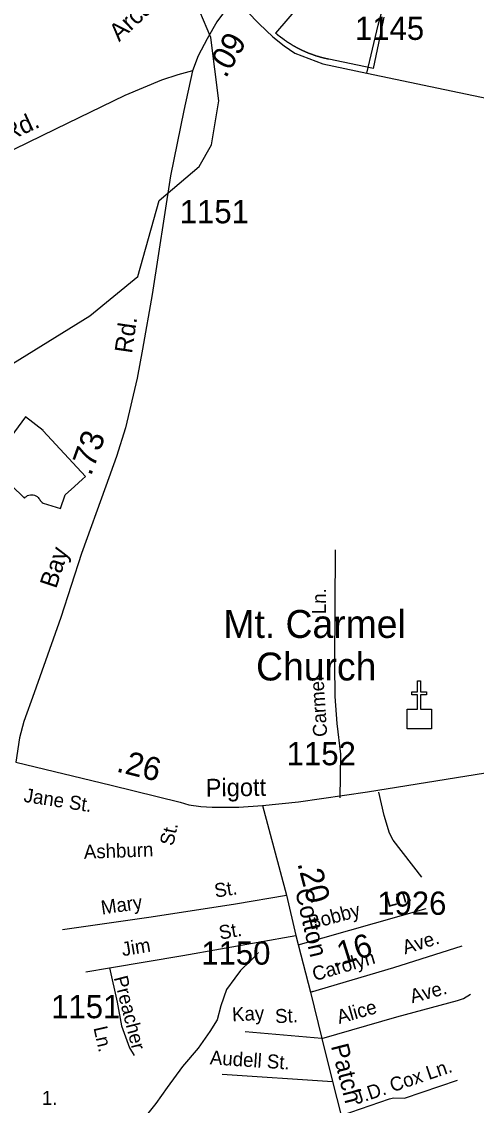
# Model space of a CAD drawing. Extents: x 2104537 to 2336408, y 34176 to 229611.
# Drawn here: x 2185048 to 2187492, y 62451 to 68278 of the extents above; entities that cross this region are included whole.
import ezdxf

# ---------------------------------------------------------------- set-up
doc = ezdxf.new("R2010")
doc.units = 0
for name, color, linetype in [('Exist Boundary Political City Limit New', 7, 'Continuous'), ('Exist Cultural Church CELL', 7, 'Continuous'), ('Exist Cultural Church Label', 7, 'Continuous'), ('Exist Hydrographic Creek Single Shore', 7, 'Continuous'), ('Exist Hydrographic Misc Water Feature', 7, 'Continuous'), ('Exist Road Non-System Type 51', 7, 'Continuous'), ('Exist Road Non-System Type 51 Label', 7, 'Continuous'), ('Exist Road Secondary Mileage Hundredths English Label', 7, 'Continuous'), ('Exist Road Secondary Type 51 Attributed', 7, 'Continuous'), ('Exist Road Secondary Type 51 Label', 7, 'Continuous'), ('Exist Road Secondary Type 51 Number Label', 7, 'Continuous'), ('Map Preparation Boundary City Limit Buffer Line', 7, 'Continuous')]:
    doc.layers.add(name, color=color, linetype=linetype)

msp = doc.modelspace()

# ---------------------------------------------------------------- linework, layer by layer
at = {"layer": 'Exist Boundary Political City Limit New'}
for points in [[(2186572.2, 68115.8), (2186570.2, 68116.6), (2186568.5, 68117.4), (2186566.8, 68118.2), (2186564.8, 68119), (2186563, 68119.9), (2186561.2, 68120.7), (2186559.5, 68121.5), (2186557.5, 68122.4), (2186555.8, 68123.2), (2186554, 68124.1), (2186552.2, 68125), (2186550.2, 68125.8), (2186548.5, 68126.7), (2186546.8, 68127.6), (2186545, 68128.5), (2186543.2, 68129.4), (2186541.5, 68130.3), (2186539.5, 68131.2), (2186537.8, 68132.1), (2186536, 68133), (2186534.2, 68133.9), (2186532.5, 68134.9), (2186530.8, 68135.8), (2186529, 68136.7), (2186527.2, 68137.7), (2186525.5, 68138.6), (2186523.8, 68139.6), (2186522, 68140.5), (2186520.2, 68141.5), (2186518.5, 68142.5), (2186516.8, 68143.5), (2186515, 68144.4), (2186513.2, 68145.4), (2186511.5, 68146.4), (2186509.8, 68147.4), (2186508, 68148.4), (2186506.2, 68149.5), (2186504.5, 68150.5), (2186502.8, 68151.5), (2186501.2, 68152.5), (2186499.5, 68153.5), (2186497.8, 68154.6), (2186496, 68155.6), (2186494.2, 68156.7), (2186492.5, 68157.7), (2186491, 68158.8), (2186489.2, 68159.9), (2186487.5, 68160.9), (2186485.8, 68162), (2186484.2, 68163.1), (2186482.5, 68164.2), (2186480.8, 68165.3), (2186479.2, 68166.4), (2186477.5, 68167.5), (2186475.8, 68168.6), (2186474.2, 68169.7), (2186472.5, 68170.8), (2186470.8, 68172), (2186469.2, 68173.1), (2186467.5, 68174.2), (2186466, 68175.4), (2186464.2, 68176.5), (2186462.8, 68177.7), (2186461, 68178.8), (2186459.5, 68180), (2186432, 68200.2), (2186430.2, 68201.5), (2186428.8, 68202.8), (2186427.2, 68204.1), (2186425.8, 68205.4), (2186424.2, 68206.7), (2186422.8, 68208.1), (2186421.2, 68209.4), (2186419.8, 68210.7), (2186418.2, 68212), (2186416.8, 68213.3), (2186416, 68213.9), (2186415.2, 68214.5), (2186414.2, 68215.4), (2186558, 68381.6)], [(2186994.2, 68301.4), (2186966, 68162), (2186938.5, 68026.3), (2186930.5, 68027.9), (2186699.8, 68075.3), (2186697.8, 68075.7), (2186695.8, 68076.1), (2186693.8, 68076.5), (2186691.8, 68077), (2186689.8, 68077.4), (2186688, 68077.8), (2186686, 68078.3), (2186684, 68078.7), (2186682, 68079.1), (2186680, 68079.6), (2186678.2, 68080.1), (2186676.2, 68080.5), (2186674.2, 68081), (2186672.2, 68081.5), (2186670.5, 68082), (2186668.5, 68082.5), (2186666.5, 68083), (2186664.5, 68083.5), (2186662.8, 68084), (2186660.8, 68084.5), (2186658.8, 68085), (2186656.8, 68085.6), (2186655, 68086.1), (2186653, 68086.7), (2186651, 68087.2), (2186649.2, 68087.8), (2186647.2, 68088.3), (2186645.2, 68088.9), (2186643.5, 68089.5), (2186641.5, 68090), (2186639.5, 68090.6), (2186637.8, 68091.2), (2186635.8, 68091.8), (2186633.8, 68092.4), (2186632, 68093), (2186630, 68093.7), (2186628.2, 68094.3), (2186626.2, 68094.9), (2186624.2, 68095.6), (2186622.5, 68096.2), (2186620.5, 68096.8), (2186618.8, 68097.5), (2186616.8, 68098.1), (2186615, 68098.8), (2186613, 68099.5), (2186611.2, 68100.2), (2186609.2, 68100.8), (2186607.2, 68101.5), (2186605.5, 68102.2), (2186603.5, 68102.9), (2186601.8, 68103.6), (2186600, 68104.4), (2186598, 68105.1), (2186596.2, 68105.8), (2186594.2, 68106.5), (2186592.5, 68107.3), (2186590.5, 68108), (2186588.8, 68108.8), (2186586.8, 68109.5), (2186585, 68110.3), (2186583.2, 68111), (2186581.2, 68111.8), (2186579.5, 68112.6), (2186577.8, 68113.4), (2186575.8, 68114.2), (2186574, 68115), (2186572.2, 68115.8)], [(2184991.8, 65785.2), (2185062.2, 65715.2), (2185067.2, 65720.8), (2185073.2, 65725.4), (2185080, 65729.2), (2185087, 65731.8), (2185094.5, 65733.4), (2185102, 65733.8), (2185109.5, 65733.1), (2185117.2, 65731.1), (2185124, 65728.2), (2185130.5, 65724.3), (2185136, 65719.6), (2185141, 65714), (2185145, 65707.8), (2185147.2, 65703.1), (2185151.8, 65697.5), (2185157.2, 65692.7), (2185163.2, 65688.7), (2185256.8, 65660.6), (2185282, 65732.9), (2185331.5, 65778.3), (2185374.5, 65817.5), (2185391.5, 65832.8), (2185163.8, 66078.3), (2185163, 66078.8), (2185067.8, 66152.7), (2184989, 66045.4)]]:
    msp.add_lwpolyline(points, dxfattribs=at)
at = {"layer": 'Exist Cultural Church CELL'}
msp.add_lwpolyline([(2187119.9, 64581.7), (2187176.8, 64581.8), (2187176.8, 64657.9), (2187144.8, 64657.9), (2187144.8, 64673.9), (2187176.8, 64673.9), (2187176.8, 64734), (2187192.8, 64734), (2187192.8, 64673.9), (2187224.8, 64673.9), (2187224.8, 64657.9), (2187192.8, 64657.9), (2187192.8, 64581.8), (2187250.5, 64581.7), (2187250.5, 64475.2), (2187119.9, 64475.2)], close=True, dxfattribs=at)
at = {"layer": 'Exist Hydrographic Creek Single Shore'}
msp.add_lwpolyline([(2186321.9, 63273.3), (2186279.7, 63229.4), (2186223.9, 63176.9), (2186193.7, 63135.5), (2186148.4, 63073.5), (2186118.1, 62986), (2186099.4, 62911.1), (2186060.1, 62847.3), (2185995.9, 62758.4), (2185912, 62660.6), (2185829.2, 62546.9), (2185768.9, 62460.1), (2185719.3, 62397.9), (2185674.1, 62337.8), (2185672.5, 62316)], dxfattribs=at)
at = {"layer": 'Exist Hydrographic Misc Water Feature'}
msp.add_lwpolyline([(2182559.6, 64740.4), (2182699.5, 65108.4), (2182815.5, 65191.5), (2183140.5, 65218), (2183247.6, 65409.5), (2183338.6, 65509.5), (2183954.6, 65714.1), (2184219.5, 65866.5), (2184584.5, 66184.3), (2185414.6, 66696.5), (2185671.5, 66908.1), (2185786.5, 67316), (2185930.7, 67438.5), (2186001.6, 67498.9), (2186067.6, 67615.7), (2186108.7, 67851.1), (2186064.6, 68193.2), (2186005.5, 68332.1), (2186004.5, 68466.6)], dxfattribs=at)
at = {"layer": 'Exist Road Non-System Type 51'}
for p, q in [((2186600, 63060.3), (2186614.3, 63064.5)), ((2186126, 62618), (2186718.4, 62579))]:
    msp.add_line(p, q, dxfattribs=at)
for points in [[(2186903.7, 68001.1), (2186963.8, 68259.5), (2186993, 68363.9)], [(2186760.9, 64103.8), (2186763.5, 64339.4), (2186743.4, 64503.8), (2186734.1, 64649.7), (2186731.2, 64823.6), (2186734.8, 65437.7)], [(2187198.9, 63677.4), (2187044.9, 63876.3), (2187024.7, 63914), (2186997.6, 64009.7), (2186968.6, 64135.6)], [(2185266.9, 63396.7), (2185744.3, 63464.6), (2186197.8, 63534.6), (2186471.6, 63581.2)], [(2186534.3, 63314.4), (2187221.9, 63510.3)], [(2185520.7, 63190.9), (2185914.2, 63256.3), (2186521.6, 63363.4)], [(2185392.8, 63169.6), (2185520.7, 63190.9)], [(2185520.7, 63190.9), (2185561.8, 63006), (2185584.5, 62878.5), (2185627.8, 62760.1), (2185652.8, 62719.1)], [(2186662.5, 62810.4), (2187065.3, 62926.4), (2187390.5, 63014.9), (2187422.6, 63025.4), (2187460.4, 63049.7)], [(2186662.5, 62810.4), (2186248.6, 62846.6)], [(2186766.1, 62397.3), (2187025.3, 62485.9), (2187046.8, 62491.7), (2187105.2, 62490.5), (2187390.5, 62587.1)]]:
    msp.add_lwpolyline(points, dxfattribs=at)
at = {"layer": 'Exist Road Secondary Type 51 Attributed'}
for points in [[(2186197.2, 68413.4), (2186097.8, 68277), (2186044.7, 68184.5), (2185996.2, 68094.4), (2185966.1, 68013.2)], [(2186197.2, 68413.4), (2186259.6, 68332.5), (2186324.3, 68265.4), (2186398.3, 68196.1), (2186458.3, 68147.5), (2186516.1, 68108.2), (2186666.3, 68050.4), (2186903.7, 68001.1), (2187973.5, 67777), (2188321.1, 67714.5), (2188501.3, 67679.2), (2188581.9, 67656.5), (2188710.4, 67606.1), (2188938.4, 67493.9), (2189128.5, 67391.6), (2189238.3, 67323.7), (2189303.8, 67258.2), (2189359.2, 67201.5), (2189449.2, 67057.6), (2189487.7, 66962.1), (2189529.2, 66816.3)], [(2185966.1, 68013.2), (2185887.5, 67992.4), (2185799.7, 67962.4), (2185603.3, 67881.4), (2185228.9, 67698.8), (2184857.8, 67518.4)], [(2185966.1, 68013.2), (2185919.9, 67800.5), (2185848.5, 67449.1), (2185749, 66810.4), (2185697.1, 66515.9), (2185668.1, 66360.4), (2185606.8, 66094.3), (2185558.3, 65939.4), (2185500.2, 65779.7), (2185369.6, 65418.9), (2185257.7, 65074), (2185114.7, 64669.6), (2185058.7, 64514.1), (2185035.9, 64427), (2185016, 64295.5)], [(2186343.3, 64064.1), (2186536, 64082.7), (2186907.1, 64136.7), (2187541.4, 64238.3), (2188045.7, 64312.9), (2188348.4, 64354.4), (2188458.2, 64360.6), (2188559.8, 64358.6), (2188688.3, 64354.4), (2188935, 64325.4), (2189103.5, 64294.2), (2189416.1, 64252.8)], [(2185016, 64295.5), (2185528.6, 64171.9), (2185899.7, 64080.7), (2185947.3, 64066.2), (2186011.6, 64057.9), (2186071.7, 64053.7), (2186214.7, 64053.7), (2186343.3, 64064.1)], [(2186343.3, 64064.1), (2186471.6, 63581.2), (2186521.6, 63363.4), (2186600, 63060.3)], [(2186600.3, 63059.3), (2187048.8, 63193.1), (2187415.9, 63308.4)], [(2186600, 63060.3), (2186662.5, 62810.4), (2186718.4, 62579), (2186766.1, 62397.3)]]:
    msp.add_lwpolyline(points, dxfattribs=at)
at = {"layer": 'Map Preparation Boundary City Limit Buffer Line'}
for points in [[(2186572.2, 68115.8), (2186570.2, 68116.6), (2186568.5, 68117.4), (2186566.8, 68118.2), (2186564.8, 68119), (2186563, 68119.9), (2186561.2, 68120.7), (2186559.5, 68121.5), (2186557.5, 68122.4), (2186555.8, 68123.2), (2186554, 68124.1), (2186552.2, 68125), (2186550.2, 68125.8), (2186548.5, 68126.7), (2186546.8, 68127.6), (2186545, 68128.5), (2186543.2, 68129.4), (2186541.5, 68130.3), (2186539.5, 68131.2), (2186537.8, 68132.1), (2186536, 68133), (2186534.2, 68133.9), (2186532.5, 68134.9), (2186530.8, 68135.8), (2186529, 68136.7), (2186527.2, 68137.7), (2186525.5, 68138.6), (2186523.8, 68139.6), (2186522, 68140.5), (2186520.2, 68141.5), (2186518.5, 68142.5), (2186516.8, 68143.5), (2186515, 68144.4), (2186513.2, 68145.4), (2186511.5, 68146.4), (2186509.8, 68147.4), (2186508, 68148.4), (2186506.2, 68149.5), (2186504.5, 68150.5), (2186502.8, 68151.5), (2186501.2, 68152.5), (2186499.5, 68153.5), (2186497.8, 68154.6), (2186496, 68155.6), (2186494.2, 68156.7), (2186492.5, 68157.7), (2186491, 68158.8), (2186489.2, 68159.9), (2186487.5, 68160.9), (2186485.8, 68162), (2186484.2, 68163.1), (2186482.5, 68164.2), (2186480.8, 68165.3), (2186479.2, 68166.4), (2186477.5, 68167.5), (2186475.8, 68168.6), (2186474.2, 68169.7), (2186472.5, 68170.8), (2186470.8, 68172), (2186469.2, 68173.1), (2186467.5, 68174.2), (2186466, 68175.4), (2186464.2, 68176.5), (2186462.8, 68177.7), (2186461, 68178.8), (2186459.5, 68180), (2186432, 68200.2), (2186430.2, 68201.5), (2186428.8, 68202.8), (2186427.2, 68204.1), (2186425.8, 68205.4), (2186424.2, 68206.7), (2186422.8, 68208.1), (2186421.2, 68209.4), (2186419.8, 68210.7), (2186418.2, 68212), (2186416.8, 68213.3), (2186416, 68213.9), (2186415.2, 68214.5), (2186414.2, 68215.4), (2186558, 68381.6)], [(2186994.2, 68301.4), (2186966, 68162), (2186938.5, 68026.3), (2186930.5, 68027.9), (2186699.8, 68075.3), (2186697.8, 68075.7), (2186695.8, 68076.1), (2186693.8, 68076.5), (2186691.8, 68077), (2186689.8, 68077.4), (2186688, 68077.8), (2186686, 68078.3), (2186684, 68078.7), (2186682, 68079.1), (2186680, 68079.6), (2186678.2, 68080.1), (2186676.2, 68080.5), (2186674.2, 68081), (2186672.2, 68081.5), (2186670.5, 68082), (2186668.5, 68082.5), (2186666.5, 68083), (2186664.5, 68083.5), (2186662.8, 68084), (2186660.8, 68084.5), (2186658.8, 68085), (2186656.8, 68085.6), (2186655, 68086.1), (2186653, 68086.7), (2186651, 68087.2), (2186649.2, 68087.8), (2186647.2, 68088.3), (2186645.2, 68088.9), (2186643.5, 68089.5), (2186641.5, 68090), (2186639.5, 68090.6), (2186637.8, 68091.2), (2186635.8, 68091.8), (2186633.8, 68092.4), (2186632, 68093), (2186630, 68093.7), (2186628.2, 68094.3), (2186626.2, 68094.9), (2186624.2, 68095.6), (2186622.5, 68096.2), (2186620.5, 68096.8), (2186618.8, 68097.5), (2186616.8, 68098.1), (2186615, 68098.8), (2186613, 68099.5), (2186611.2, 68100.2), (2186609.2, 68100.8), (2186607.2, 68101.5), (2186605.5, 68102.2), (2186603.5, 68102.9), (2186601.8, 68103.6), (2186600, 68104.4), (2186598, 68105.1), (2186596.2, 68105.8), (2186594.2, 68106.5), (2186592.5, 68107.3), (2186590.5, 68108), (2186588.8, 68108.8), (2186586.8, 68109.5), (2186585, 68110.3), (2186583.2, 68111), (2186581.2, 68111.8), (2186579.5, 68112.6), (2186577.8, 68113.4), (2186575.8, 68114.2), (2186574, 68115), (2186572.2, 68115.8)], [(2184991.8, 65785.2), (2185062.2, 65715.2), (2185067.2, 65720.8), (2185073.2, 65725.4), (2185080, 65729.2), (2185087, 65731.8), (2185094.5, 65733.4), (2185102, 65733.8), (2185109.5, 65733.1), (2185117.2, 65731.1), (2185124, 65728.2), (2185130.5, 65724.3), (2185136, 65719.6), (2185141, 65714), (2185145, 65707.8), (2185147.2, 65703.1), (2185151.8, 65697.5), (2185157.2, 65692.7), (2185163.2, 65688.7), (2185256.8, 65660.6), (2185282, 65732.9), (2185331.5, 65778.3), (2185374.5, 65817.5), (2185391.5, 65832.8), (2185163.8, 66078.3), (2185163, 66078.8), (2185067.8, 66152.7), (2184989, 66045.4)]]:
    msp.add_lwpolyline(points, dxfattribs=at)

# ---------------------------------------------------------------- texts
at = {"layer": 'Exist Cultural Church Label'}
for s, p in [('Mt. Carmel', (2186132.3, 64964.2)), ('Church', (2186308.1, 64735.5))]:
    msp.add_text(s, height=150, dxfattribs=at).set_placement(p)
at = {"layer": 'Exist Road Non-System Type 51 Label'}
for s, rotation, p in [('Ln.', 89.66024, (2186683.6, 65091.8)), ('Carmel', 93.74307, (2186691.3, 64434.5)), ('Jane St.', 351.18474, (2185055.6, 64083.5)), ('St.', 77.48306, (2185862.3, 63842.9)), ('Ashburn ', 2.04742, (2185383.5, 63776.3)), ('St.', 8.77498, (2186089.6, 63567.7)), ('Ln.', 14.9697, (2187014.9, 63515.9)), ('Mary', 8.09498, (2185479.5, 63476.7)), ('Bobby ', 14.9697, (2186599.5, 63395.3)), ('St.', 9.99611, (2186115.2, 63341.7)), ('Jim', 9.4449, (2185591.3, 63252.5)), ('Ave.', 17.4382, (2187108.7, 63262.4)), ('Carolyn ', 16.35235, (2186622.8, 63118.3)), ('Preacher', 284.28689, (2185542.4, 63137.6)), ('Ave.', 15.23115, (2187147.1, 62999.6)), ('Alice ', 16.05399, (2186754.6, 62888.2)), ('Kay', 2.49196, (2186180.5, 62902.7)), ('St.', 2.49196, (2186411.8, 62892.8)), ('Ln.', 282.71259, (2185433.4, 62868)), ('Audell St.', 356.23531, (2186058.1, 62671.8)), ('J.D. Cox Ln.', 18.69209, (2186846.2, 62454.9))]:
    msp.add_text(s, height=75, rotation=rotation, dxfattribs=at).set_placement(p)
msp.add_text('1.', height=75, dxfattribs=at).set_placement((2185156.7, 62453.7))
at = {"layer": 'Exist Road Secondary Mileage Hundredths English Label'}
for s, rotation, p in [('.09', 60.11223, (2186145.2, 67969.7)), ('.73', 70.10431, (2185420.4, 65831.3)), ('.26', 346.18409, (2185552.4, 64246.7)), ('.20', 284.78897, (2186529.1, 63752.1)), ('.16', 17.43831, (2186721.7, 63191.2))]:
    msp.add_text(s, height=125, rotation=rotation, dxfattribs=at).set_placement(p)
at = {"layer": 'Exist Road Secondary Type 51 Label'}
for s, rotation, p in [('Arcadia  Dr.', 43.24248, (2185571.8, 68167.1)), ('Rd.', 24.78269, (2184972.1, 67630.4)), ('Rd.', 81.81999, (2185640.9, 66490.5)), ('Bay', 71.77536, (2185233, 65225.5)), ('Pigott', 0.66103, (2186037.8, 64111.3)), ('Cotton', 282.91108, (2186517.4, 63606.1)), ('Patch', 284.16226, (2186709.8, 62770))]:
    msp.add_text(s, height=95, rotation=rotation, dxfattribs=at).set_placement(p)
at = {"layer": 'Exist Road Secondary Type 51 Number Label'}
for s, p in [('1145', (2186839.8, 68179.6)), ('1151', (2185897.8, 67193.5)), ('1152', (2186472.8, 64279.6)), ('1926', (2186959.4, 63475.4)), ('1150', (2186013.5, 63207.5)), ('1151', (2185206.3, 62919.4))]:
    msp.add_text(s, height=125, dxfattribs=at).set_placement(p)

doc.saveas('drawing.dxf')
